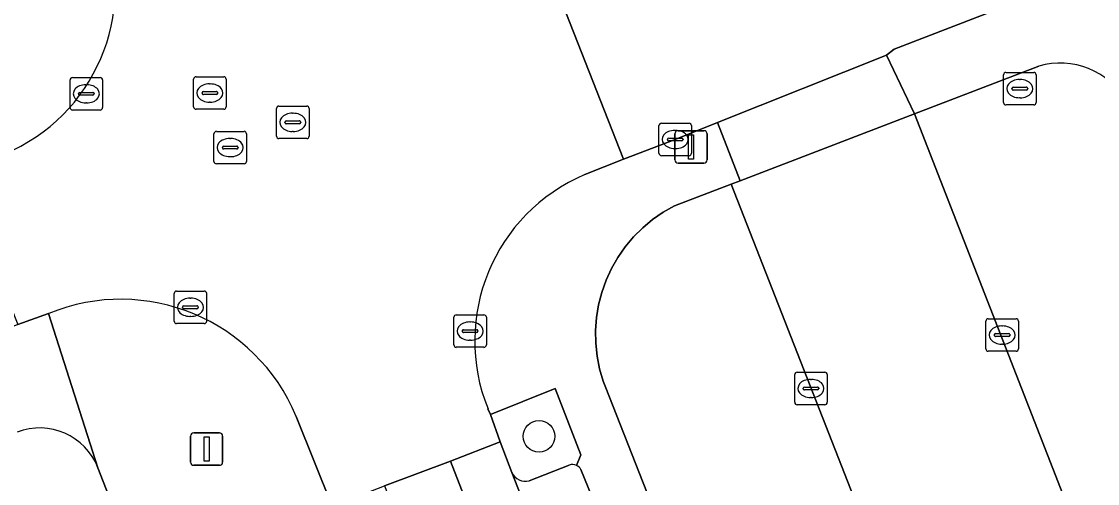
# Model space of a CAD drawing. Extents: x 159680 to 160786, y 387323 to 388340.
# Drawn here: x 160184.79 to 160217.9, y 387800.96 to 387815.18 of the extents above; entities that cross this region are included whole.
import ezdxf

# ---------------------------------------------------------------- set-up
doc = ezdxf.new("R2010")
doc.units = 0
for name, color, linetype in [('IMGEO_Boom', 7, 'Continuous'), ('IMGEO_Erf', 7, 'Continuous'), ('IMGEO_Groenvoorziening', 7, 'Continuous'), ('IMGEO_Kolk', 7, 'Continuous'), ('IMGEO_Lichtmast', 7, 'Continuous'), ('IMGEO_Parkeervlak_open', 7, 'Continuous'), ('IMGEO_Rijbaan_lokaal_gesloten', 7, 'Continuous'), ('IMGEO_Rijbaan_lokaal_open', 7, 'Continuous'), ('IMGEO_Rioolput', 7, 'Continuous'), ('IMGEO_Voetpad_open', 7, 'Continuous')]:
    doc.layers.add(name, color=color, linetype=linetype)

msp = doc.modelspace()

# ---------------------------------------------------------------- linework, layer by layer
at = {"layer": 'IMGEO_Boom'}
msp.add_circle((160200.714, 387802.414), 0.489, dxfattribs=at)
at = {"layer": 'IMGEO_Erf'}
msp.add_lwpolyline([(160206.17, 387752.701), (160187.14, 387801.445)], dxfattribs=at)
msp.add_arc((160185.345, 387800.744), 1.927, 21.3325, 111.187, dxfattribs=at)
at = {"layer": 'IMGEO_Groenvoorziening'}
for points in [[(160201.867, 387801.519), (160201.998, 387801.845), (160201.206, 387803.889), (160199.217, 387803.086)], [(160199.217, 387803.086), (160199.514, 387802.243), (160199.88, 387801.298)], [(160200.409, 387801.043), (160201.643, 387801.529)]]:
    msp.add_lwpolyline(points, dxfattribs=at)
for centre, radius, start, end in [((160201.743, 387801.25), 0.296, 65.217, 109.6707), ((160200.298, 387801.488), 0.459, 204.4651, 284.0629)]:
    msp.add_arc(centre, radius, start, end, dxfattribs=at)
at = {"layer": 'IMGEO_Kolk'}
for p, q in [((160186.28, 387812.533), (160186.28, 387813.385)), ((160186.355, 387813.459), (160187.207, 387813.459)), ((160187.281, 387813.385), (160187.281, 387812.533)), ((160215.011, 387812.691), (160215.011, 387813.543)), ((160215.086, 387813.617), (160215.938, 387813.617)), ((160215.499, 387813.397), (160215.524, 387813.397)), ((160216.012, 387813.543), (160216.012, 387812.691)), ((160186.582, 387813.002), (160186.98, 387813.002)), ((160186.768, 387813.239), (160186.793, 387813.239)), ((160215.27, 387813.111), (160215.27, 387813.123)), ((160215.708, 387813.074), (160215.31, 387813.074)), ((160215.313, 387813.16), (160215.711, 387813.16)), ((160215.754, 387813.123), (160215.754, 387813.111)), ((160186.539, 387812.953), (160186.539, 387812.965)), ((160186.977, 387812.916), (160186.579, 387812.916)), ((160186.791, 387812.679), (160186.766, 387812.679)), ((160187.023, 387812.965), (160187.023, 387812.953)), ((160215.522, 387812.837), (160215.497, 387812.837)), ((160187.207, 387812.459), (160186.355, 387812.459)), ((160215.938, 387812.617), (160215.086, 387812.617)), ((160204.48, 387812.053), (160205.332, 387812.053)), ((160204.405, 387811.127), (160204.405, 387811.979)), ((160204.893, 387811.833), (160204.918, 387811.833)), ((160205.406, 387811.979), (160205.406, 387811.127)), ((160204.664, 387811.547), (160204.664, 387811.559)), ((160205.102, 387811.51), (160204.704, 387811.51)), ((160204.707, 387811.596), (160205.105, 387811.596)), ((160205.148, 387811.559), (160205.148, 387811.547)), ((160205.332, 387811.053), (160204.48, 387811.053)), ((160204.916, 387811.273), (160204.891, 387811.273)), ((160189.484, 387805.96), (160189.484, 387806.812)), ((160189.559, 387806.886), (160190.411, 387806.886)), ((160190.485, 387806.812), (160190.485, 387805.96)), ((160189.743, 387806.38), (160189.743, 387806.392)), ((160189.786, 387806.429), (160190.184, 387806.429)), ((160189.972, 387806.666), (160189.997, 387806.666)), ((160190.227, 387806.392), (160190.227, 387806.38)), ((160190.181, 387806.343), (160189.783, 387806.343)), ((160189.995, 387806.106), (160189.97, 387806.106)), ((160198.092, 387805.228), (160198.092, 387806.08)), ((160198.167, 387806.154), (160199.019, 387806.154)), ((160199.093, 387806.08), (160199.093, 387805.228)), ((160214.542, 387806.032), (160215.394, 387806.032)), ((160190.411, 387805.886), (160189.559, 387805.886)), ((160198.58, 387805.934), (160198.605, 387805.934)), ((160214.467, 387805.106), (160214.467, 387805.958)), ((160214.955, 387805.812), (160214.98, 387805.812)), ((160215.468, 387805.958), (160215.468, 387805.106)), ((160198.351, 387805.648), (160198.351, 387805.66)), ((160198.789, 387805.611), (160198.391, 387805.611)), ((160198.394, 387805.697), (160198.792, 387805.697)), ((160198.603, 387805.374), (160198.578, 387805.374)), ((160198.835, 387805.66), (160198.835, 387805.648)), ((160214.726, 387805.526), (160214.726, 387805.538)), ((160215.164, 387805.489), (160214.766, 387805.489)), ((160214.769, 387805.575), (160215.167, 387805.575)), ((160215.21, 387805.538), (160215.21, 387805.526)), ((160199.019, 387805.154), (160198.167, 387805.154)), ((160214.978, 387805.252), (160214.953, 387805.252)), ((160215.394, 387805.032), (160214.542, 387805.032)), ((160208.657, 387804.387), (160209.509, 387804.387)), ((160208.582, 387803.461), (160208.582, 387804.313)), ((160209.07, 387804.167), (160209.095, 387804.167)), ((160209.583, 387804.313), (160209.583, 387803.461)), ((160208.841, 387803.881), (160208.841, 387803.893)), ((160209.279, 387803.844), (160208.881, 387803.844)), ((160208.884, 387803.93), (160209.282, 387803.93)), ((160209.325, 387803.893), (160209.325, 387803.881)), ((160209.509, 387803.387), (160208.657, 387803.387)), ((160209.093, 387803.607), (160209.068, 387803.607))]:
    msp.add_line(p, q, dxfattribs=at)
for points in [[(160186.28, 387812.533), (160186.28, 387813.385)], [(160186.355, 387813.459), (160187.207, 387813.459)], [(160187.281, 387813.385), (160187.281, 387812.533)], [(160215.011, 387812.691), (160215.011, 387813.543)], [(160215.086, 387813.617), (160215.938, 387813.617)], [(160216.012, 387813.543), (160216.012, 387812.691)], [(160187.207, 387812.459), (160186.355, 387812.459)], [(160215.938, 387812.617), (160215.086, 387812.617)], [(160204.48, 387812.053), (160205.332, 387812.053)], [(160204.405, 387811.127), (160204.405, 387811.979)], [(160205.406, 387811.979), (160205.406, 387811.127)], [(160205.332, 387811.053), (160204.48, 387811.053)], [(160189.484, 387805.96), (160189.484, 387806.812)], [(160189.559, 387806.886), (160190.411, 387806.886)], [(160190.485, 387806.812), (160190.485, 387805.96)], [(160198.092, 387805.228), (160198.092, 387806.08)], [(160198.167, 387806.154), (160199.019, 387806.154)], [(160199.093, 387806.08), (160199.093, 387805.228)], [(160214.542, 387806.032), (160215.394, 387806.032)], [(160190.411, 387805.886), (160189.559, 387805.886)], [(160214.467, 387805.106), (160214.467, 387805.958)], [(160215.468, 387805.958), (160215.468, 387805.106)], [(160199.019, 387805.154), (160198.167, 387805.154)], [(160215.394, 387805.032), (160214.542, 387805.032)], [(160208.657, 387804.387), (160209.509, 387804.387)], [(160208.582, 387803.461), (160208.582, 387804.313)], [(160209.583, 387804.313), (160209.583, 387803.461)], [(160209.509, 387803.387), (160208.657, 387803.387)]]:
    msp.add_lwpolyline(points, dxfattribs=at)
for centre, radius, start, end in [((160186.357, 387813.383), 0.0765, 91.552, 178.448), ((160186.357, 387813.383), 0.0765, 91.552, 178.448), ((160187.205, 387813.383), 0.0765, 1.552, 88.448), ((160187.205, 387813.383), 0.0765, 1.552, 88.448), ((160215.088, 387813.541), 0.0765, 91.552, 178.448), ((160215.088, 387813.541), 0.0765, 91.552, 178.448), ((160215.936, 387813.541), 0.0765, 1.552, 88.448), ((160215.936, 387813.541), 0.0765, 1.552, 88.448), ((160186.579, 387812.962), 0.0403, 85.8775, 175.7526), ((160186.984, 387812.964), 0.0386, 1.7309, 96.639), ((160215.31, 387813.12), 0.0403, 85.8775, 175.7526), ((160215.307, 387813.11), 0.0366, 178.938, 274.7102), ((160215.711, 387813.117), 0.043, 264.8664, 352.4533), ((160215.715, 387813.122), 0.0386, 1.7309, 96.639), ((160186.576, 387812.952), 0.0366, 178.938, 274.7102), ((160186.98, 387812.959), 0.043, 264.8664, 352.4533), ((160215.088, 387812.693), 0.0765, 181.552, 268.448), ((160215.088, 387812.693), 0.0765, 181.552, 268.448), ((160215.936, 387812.693), 0.0765, 271.552, 358.448), ((160215.936, 387812.693), 0.0765, 271.552, 358.448), ((160186.357, 387812.535), 0.0765, 181.552, 268.448), ((160186.357, 387812.535), 0.0765, 181.552, 268.448), ((160187.205, 387812.535), 0.0765, 271.552, 358.448), ((160187.205, 387812.535), 0.0765, 271.552, 358.448), ((160204.482, 387811.977), 0.0765, 91.552, 178.448), ((160204.482, 387811.977), 0.0765, 91.552, 178.448), ((160205.33, 387811.977), 0.0765, 1.552, 88.448), ((160205.33, 387811.977), 0.0765, 1.552, 88.448), ((160204.704, 387811.556), 0.0403, 85.8775, 175.7526), ((160204.701, 387811.546), 0.0366, 178.938, 274.7102), ((160205.105, 387811.553), 0.043, 264.8664, 352.4533), ((160205.109, 387811.558), 0.0386, 1.7309, 96.639), ((160204.482, 387811.129), 0.0765, 181.552, 268.448), ((160204.482, 387811.129), 0.0765, 181.552, 268.448), ((160205.33, 387811.129), 0.0765, 271.552, 358.448), ((160205.33, 387811.129), 0.0765, 271.552, 358.448), ((160189.561, 387806.81), 0.0765, 91.552, 178.448), ((160189.561, 387806.81), 0.0765, 91.552, 178.448), ((160190.409, 387806.81), 0.0765, 1.552, 88.448), ((160190.409, 387806.81), 0.0765, 1.552, 88.448), ((160189.783, 387806.389), 0.0403, 85.8775, 175.7526), ((160189.78, 387806.379), 0.0366, 178.938, 274.7102), ((160190.184, 387806.386), 0.043, 264.8664, 352.4533), ((160190.188, 387806.391), 0.0386, 1.7309, 96.639), ((160198.169, 387806.078), 0.0765, 91.552, 178.448), ((160198.169, 387806.078), 0.0765, 91.552, 178.448), ((160199.017, 387806.078), 0.0765, 1.552, 88.448), ((160199.017, 387806.078), 0.0765, 1.552, 88.448), ((160214.544, 387805.956), 0.0765, 91.552, 178.448), ((160214.544, 387805.956), 0.0765, 91.552, 178.448), ((160215.392, 387805.956), 0.0765, 1.552, 88.448), ((160215.392, 387805.956), 0.0765, 1.552, 88.448), ((160189.561, 387805.962), 0.0765, 181.552, 268.448), ((160189.561, 387805.962), 0.0765, 181.552, 268.448), ((160190.409, 387805.962), 0.0765, 271.552, 358.448), ((160190.409, 387805.962), 0.0765, 271.552, 358.448), ((160198.391, 387805.657), 0.0403, 85.8775, 175.7526), ((160198.388, 387805.647), 0.0366, 178.938, 274.7102), ((160198.792, 387805.654), 0.043, 264.8664, 352.4533), ((160198.796, 387805.659), 0.0386, 1.7309, 96.639), ((160214.766, 387805.535), 0.0403, 85.8775, 175.7526), ((160214.763, 387805.525), 0.0366, 178.938, 274.7102), ((160215.167, 387805.532), 0.043, 264.8664, 352.4533), ((160215.171, 387805.537), 0.0386, 1.7309, 96.639), ((160198.169, 387805.23), 0.0765, 181.552, 268.448), ((160198.169, 387805.23), 0.0765, 181.552, 268.448), ((160199.017, 387805.23), 0.0765, 271.552, 358.448), ((160199.017, 387805.23), 0.0765, 271.552, 358.448), ((160214.544, 387805.108), 0.0765, 181.552, 268.448), ((160214.544, 387805.108), 0.0765, 181.552, 268.448), ((160215.392, 387805.108), 0.0765, 271.552, 358.448), ((160215.392, 387805.108), 0.0765, 271.552, 358.448), ((160208.659, 387804.311), 0.0765, 91.552, 178.448), ((160208.659, 387804.311), 0.0765, 91.552, 178.448), ((160209.507, 387804.311), 0.0765, 1.552, 88.448), ((160209.507, 387804.311), 0.0765, 1.552, 88.448), ((160208.881, 387803.89), 0.0403, 85.8775, 175.7526), ((160208.878, 387803.88), 0.0366, 178.938, 274.7102), ((160209.282, 387803.887), 0.043, 264.8664, 352.4533), ((160209.286, 387803.892), 0.0386, 1.7309, 96.639), ((160208.659, 387803.463), 0.0765, 181.552, 268.448), ((160208.659, 387803.463), 0.0765, 181.552, 268.448), ((160209.507, 387803.463), 0.0765, 271.552, 358.448), ((160209.507, 387803.463), 0.0765, 271.552, 358.448)]:
    msp.add_arc(centre, radius, start, end, dxfattribs=at)
for centre, major_axis, ratio, start_param, end_param in [((160215.498, 387813.117), (-0.387, 0.002), 0.722429, 4.712389, 7.853982), ((160215.523, 387813.117), (-0.39, 0.002), 0.717154, 1.570796, 4.712389), ((160186.767, 387812.959), (-0.387, 0.002), 0.722429, 4.712389, 7.853982), ((160186.792, 387812.959), (-0.39, 0.002), 0.717154, 1.570796, 4.712389), ((160204.892, 387811.553), (-0.387, 0.002), 0.722429, 4.712389, 7.853982), ((160204.917, 387811.553), (-0.39, 0.002), 0.717154, 1.570796, 4.712389), ((160189.971, 387806.386), (-0.387, 0.002), 0.722429, 4.712389, 7.853982), ((160189.996, 387806.386), (-0.39, 0.002), 0.717154, 1.570796, 4.712389), ((160198.579, 387805.654), (-0.387, 0.002), 0.722429, 4.712389, 7.853982), ((160198.604, 387805.654), (-0.39, 0.002), 0.717154, 1.570796, 4.712389), ((160214.954, 387805.532), (-0.387, 0.002), 0.722429, 4.712389, 7.853982), ((160214.979, 387805.532), (-0.39, 0.002), 0.717154, 1.570796, 4.712389), ((160209.069, 387803.887), (-0.387, 0.002), 0.722429, 4.712389, 7.853982), ((160209.094, 387803.887), (-0.39, 0.002), 0.717154, 1.570796, 4.712389)]:
    msp.add_ellipse(centre, major_axis=major_axis, ratio=ratio, start_param=start_param, end_param=end_param, dxfattribs=at)
at = {"layer": 'IMGEO_Lichtmast'}
for p, q in [((160204.898, 387810.923), (160204.898, 387811.723)), ((160204.898, 387811.723), (160204.898, 387810.923)), ((160204.998, 387811.823), (160205.788, 387811.823)), ((160205.788, 387811.823), (160204.998, 387811.823)), ((160205.888, 387811.723), (160205.888, 387810.923)), ((160205.888, 387810.923), (160205.888, 387811.723)), ((160205.788, 387810.823), (160204.998, 387810.823)), ((160204.998, 387810.823), (160205.788, 387810.823)), ((160189.987, 387801.621), (160189.987, 387802.421)), ((160189.987, 387802.421), (160189.987, 387801.621)), ((160190.087, 387802.521), (160190.877, 387802.521)), ((160190.877, 387802.521), (160190.087, 387802.521)), ((160190.977, 387802.421), (160190.977, 387801.621)), ((160190.977, 387801.621), (160190.977, 387802.421)), ((160190.877, 387801.521), (160190.087, 387801.521)), ((160190.087, 387801.521), (160190.877, 387801.521))]:
    msp.add_line(p, q, dxfattribs=at)
for points in [[(160205.318, 387811.698), (160205.468, 387811.698), (160205.468, 387810.948), (160205.318, 387810.948), (160205.318, 387811.698)], [(160190.407, 387802.396), (160190.557, 387802.396), (160190.557, 387801.646), (160190.407, 387801.646), (160190.407, 387802.396)]]:
    msp.add_lwpolyline(points, dxfattribs=at)
for centre, start, end in [((160204.998, 387811.723), 90, 180), ((160204.998, 387811.723), 90, 180), ((160205.788, 387811.723), 0, 90), ((160205.788, 387811.723), 360, 90), ((160204.998, 387810.923), 180, 270), ((160204.998, 387810.923), 180, 270), ((160205.788, 387810.923), 270, 0), ((160205.788, 387810.923), 270, 0), ((160190.087, 387802.421), 90, 180), ((160190.087, 387802.421), 90, 180), ((160190.877, 387802.421), 0, 90), ((160190.877, 387802.421), 360, 90), ((160190.087, 387801.621), 180, 270), ((160190.087, 387801.621), 180, 270), ((160190.877, 387801.621), 270, 0), ((160190.877, 387801.621), 270, 0)]:
    msp.add_arc(centre, 0.1, start, end, dxfattribs=at)
at = {"layer": 'IMGEO_Parkeervlak_open'}
for points in [[(160216.1, 387813.81), (160212.27, 387812.341), (160236.59, 387749.958), (160237.892, 387746.716), (160244.03, 387731.105)], [(160231.13, 387747.595), (160230.188, 387750), (160206.623, 387810.174), (160204.882, 387809.506), (160204.537, 387809.311), (160204.21, 387809.086), (160203.905, 387808.832), (160203.623, 387808.553), (160203.368, 387808.249), (160203.141, 387807.924), (160202.944, 387807.579), (160202.778, 387807.219), (160202.646, 387806.845), (160202.547, 387806.461), (160202.483, 387806.069), (160202.454, 387805.674), (160202.461, 387805.277), (160202.503, 387804.882), (160202.58, 387804.493), (160202.691, 387804.113), (160202.748, 387803.957), (160223.951, 387750), (160224.963, 387747.426), (160228.512, 387748.846)], [(160201.643, 387801.529), (160200.409, 387801.043)], [(160199.88, 387801.298), (160221.396, 387746.23)], [(160207.401, 387784.483), (160208.486, 387784.912), (160202.545, 387800.063), (160202.004, 387801.388)]]:
    msp.add_lwpolyline(points, dxfattribs=at)
for centre, radius, start, end in [((160216.763, 387811.595), 2.312, 29.3461, 106.6681), ((160201.743, 387801.25), 0.296, 65.217, 109.6707), ((160201.742, 387801.251), 0.296, 27.6256, 64.9394), ((160200.298, 387801.488), 0.459, 204.4651, 284.0629)]:
    msp.add_arc(centre, radius, start, end, dxfattribs=at)
at = {"layer": 'IMGEO_Rijbaan_lokaal_gesloten'}
msp.add_lwpolyline([(160199.88, 387801.298), (160199.514, 387802.243), (160197.99, 387801.653), (160205.298, 387782.827), (160220.37, 387744.173), (160221.953, 387744.811), (160221.396, 387746.23)], close=True, dxfattribs=at)
at = {"layer": 'IMGEO_Rijbaan_lokaal_open'}
for points in [[(160354.228, 387839.686), (160349.958, 387839.416), (160329.439, 387838.117), (160324.666, 387837.815), (160317.074, 387837.334), (160266.183, 387833.964), (160245.208, 387832.575), (160240.867, 387832.288), (160223.948, 387826.779), (160209.059, 387820.866), (160204.164, 387818.945), (160200.731, 387817.531), (160203.311, 387810.942), (160204.906, 387811.553), (160206.204, 387812.07), (160211.413, 387814.145), (160211.647, 387814.331), (160217.867, 387816.742), (160222.756, 387818.637), (160224.129, 387819.169), (160231.248, 387822.058)], [(160203.311, 387810.942), (160200.731, 387817.531), (160199.678, 387817.097)], [(160184.267, 387811.111), (160182.817, 387810.516), (160184.676, 387805.859), (160185.622, 387806.196)], [(160202.123, 387810.471), (160203.311, 387810.942)], [(160193.241, 387803.027), (160194.351, 387800.269), (160195.962, 387800.895), (160197.99, 387801.653), (160199.514, 387802.243), (160199.217, 387803.086), (160199.143, 387803.259)]]:
    msp.add_lwpolyline(points, dxfattribs=at)
for points in [[(160212.27, 387812.341), (160206.907, 387810.283), (160206.623, 387810.174), (160230.188, 387750), (160231.13, 387747.595), (160232.413, 387744.322), (160249.608, 387700.47), (160255.152, 387702.491), (160254.947, 387703.026), (160247.387, 387722.691), (160247.287, 387722.951), (160244.497, 387729.958), (160244.03, 387731.105), (160237.892, 387746.716), (160236.59, 387749.958)], [(160197.99, 387801.653), (160195.962, 387800.895), (160218.348, 387743.414), (160220.37, 387744.173), (160205.298, 387782.827)]]:
    msp.add_lwpolyline(points, close=True, dxfattribs=at)
for centre, radius, start, end in [((160182.126, 387816.228), 5.547, 292.7102, 20.9082), ((160204.3, 387805.35), 5.564, 113.027, 202.0722), ((160187.839, 387800.782), 5.85, 22.5668, 112.2651)]:
    msp.add_arc(centre, radius, start, end, dxfattribs=at)
at = {"layer": 'IMGEO_Rioolput'}
for p, q in [((160190.084, 387812.557), (160190.084, 387813.409)), ((160190.159, 387813.483), (160191.011, 387813.483)), ((160191.085, 387813.409), (160191.085, 387812.557)), ((160190.343, 387812.977), (160190.343, 387812.989)), ((160190.386, 387813.026), (160190.784, 387813.026)), ((160190.572, 387813.263), (160190.597, 387813.263)), ((160190.827, 387812.989), (160190.827, 387812.977)), ((160190.781, 387812.94), (160190.383, 387812.94)), ((160190.595, 387812.703), (160190.57, 387812.703)), ((160191.011, 387812.483), (160190.159, 387812.483)), ((160192.636, 387811.654), (160192.636, 387812.506)), ((160192.711, 387812.58), (160193.563, 387812.58)), ((160193.124, 387812.36), (160193.149, 387812.36)), ((160193.637, 387812.506), (160193.637, 387811.654)), ((160192.895, 387812.074), (160192.895, 387812.086)), ((160193.333, 387812.037), (160192.935, 387812.037)), ((160192.938, 387812.123), (160193.336, 387812.123)), ((160193.379, 387812.086), (160193.379, 387812.074)), ((160190.71, 387810.877), (160190.71, 387811.729)), ((160190.785, 387811.803), (160191.637, 387811.803)), ((160191.711, 387811.729), (160191.711, 387810.877)), ((160193.147, 387811.8), (160193.122, 387811.8)), ((160191.012, 387811.346), (160191.41, 387811.346)), ((160191.198, 387811.583), (160191.223, 387811.583)), ((160193.563, 387811.58), (160192.711, 387811.58)), ((160190.969, 387811.297), (160190.969, 387811.309)), ((160191.407, 387811.26), (160191.009, 387811.26)), ((160191.221, 387811.023), (160191.196, 387811.023)), ((160191.453, 387811.309), (160191.453, 387811.297)), ((160191.637, 387810.803), (160190.785, 387810.803))]:
    msp.add_line(p, q, dxfattribs=at)
for points in [[(160190.084, 387812.557), (160190.084, 387813.409)], [(160190.159, 387813.483), (160191.011, 387813.483)], [(160191.085, 387813.409), (160191.085, 387812.557)], [(160191.011, 387812.483), (160190.159, 387812.483)], [(160192.636, 387811.654), (160192.636, 387812.506)], [(160192.711, 387812.58), (160193.563, 387812.58)], [(160193.637, 387812.506), (160193.637, 387811.654)], [(160190.71, 387810.877), (160190.71, 387811.729)], [(160190.785, 387811.803), (160191.637, 387811.803)], [(160191.711, 387811.729), (160191.711, 387810.877)], [(160193.563, 387811.58), (160192.711, 387811.58)], [(160191.637, 387810.803), (160190.785, 387810.803)]]:
    msp.add_lwpolyline(points, dxfattribs=at)
for centre, radius, start, end in [((160190.161, 387813.407), 0.0765, 91.552, 178.448), ((160190.161, 387813.407), 0.0765, 91.552, 178.448), ((160191.009, 387813.407), 0.0765, 1.552, 88.448), ((160191.009, 387813.407), 0.0765, 1.552, 88.448), ((160190.383, 387812.986), 0.0403, 85.8775, 175.7526), ((160190.788, 387812.988), 0.0386, 1.7309, 96.639), ((160190.38, 387812.976), 0.0366, 178.938, 274.7102), ((160190.784, 387812.983), 0.043, 264.8664, 352.4533), ((160190.161, 387812.559), 0.0765, 181.552, 268.448), ((160190.161, 387812.559), 0.0765, 181.552, 268.448), ((160191.009, 387812.559), 0.0765, 271.552, 358.448), ((160191.009, 387812.559), 0.0765, 271.552, 358.448), ((160192.713, 387812.504), 0.0765, 91.552, 178.448), ((160192.713, 387812.504), 0.0765, 91.552, 178.448), ((160193.561, 387812.504), 0.0765, 1.552, 88.448), ((160193.561, 387812.504), 0.0765, 1.552, 88.448), ((160192.935, 387812.083), 0.0403, 85.8775, 175.7526), ((160192.932, 387812.073), 0.0366, 178.938, 274.7102), ((160193.336, 387812.08), 0.043, 264.8664, 352.4533), ((160193.34, 387812.085), 0.0386, 1.7309, 96.639), ((160190.787, 387811.727), 0.0765, 91.552, 178.448), ((160190.787, 387811.727), 0.0765, 91.552, 178.448), ((160191.635, 387811.727), 0.0765, 1.552, 88.448), ((160191.635, 387811.727), 0.0765, 1.552, 88.448), ((160191.009, 387811.306), 0.0403, 85.8775, 175.7526), ((160191.414, 387811.308), 0.0386, 1.7309, 96.639), ((160192.713, 387811.656), 0.0765, 181.552, 268.448), ((160192.713, 387811.656), 0.0765, 181.552, 268.448), ((160193.561, 387811.656), 0.0765, 271.552, 358.448), ((160193.561, 387811.656), 0.0765, 271.552, 358.448), ((160191.006, 387811.296), 0.0366, 178.938, 274.7102), ((160191.41, 387811.303), 0.043, 264.8664, 352.4533), ((160190.787, 387810.879), 0.0765, 181.552, 268.448), ((160190.787, 387810.879), 0.0765, 181.552, 268.448), ((160191.635, 387810.879), 0.0765, 271.552, 358.448), ((160191.635, 387810.879), 0.0765, 271.552, 358.448)]:
    msp.add_arc(centre, radius, start, end, dxfattribs=at)
for centre, major_axis, ratio, start_param, end_param in [((160190.571, 387812.983), (-0.387, 0.002), 0.722429, 4.712389, 7.853982), ((160190.596, 387812.983), (-0.39, 0.002), 0.717154, 1.570796, 4.712389), ((160193.123, 387812.08), (-0.387, 0.002), 0.722429, 4.712389, 7.853982), ((160193.148, 387812.08), (-0.39, 0.002), 0.717154, 1.570796, 4.712389), ((160191.197, 387811.303), (-0.387, 0.002), 0.722429, 4.712389, 7.853982), ((160191.222, 387811.303), (-0.39, 0.002), 0.717154, 1.570796, 4.712389)]:
    msp.add_ellipse(centre, major_axis=major_axis, ratio=ratio, start_param=start_param, end_param=end_param, dxfattribs=at)
at = {"layer": 'IMGEO_Voetpad_open'}
for points in [[(160218.779, 387812.728), (160223.915, 387799.443), (160224.599, 387799.488), (160220.267, 387810.716), (160217.867, 387816.742), (160211.647, 387814.331), (160211.413, 387814.145), (160212.27, 387812.341), (160216.1, 387813.81)], [(160223.951, 387750), (160202.748, 387803.957), (160202.691, 387804.113), (160202.58, 387804.493), (160202.503, 387804.882), (160202.461, 387805.277), (160202.454, 387805.674), (160202.483, 387806.069), (160202.547, 387806.461), (160202.646, 387806.845), (160202.778, 387807.219), (160202.944, 387807.579), (160203.141, 387807.924), (160203.368, 387808.249), (160203.623, 387808.553), (160203.905, 387808.832), (160204.21, 387809.086), (160204.537, 387809.311), (160204.882, 387809.506), (160206.623, 387810.174), (160206.907, 387810.283), (160206.204, 387812.07), (160204.906, 387811.553), (160203.311, 387810.942), (160202.123, 387810.471)], [(160187.14, 387801.445), (160185.622, 387806.196), (160184.676, 387805.859), (160181.98, 387804.754), (160176.255, 387802.637), (160173.627, 387801.587), (160161.273, 387796.65), (160161.016, 387796.549)], [(160185.622, 387806.196), (160187.14, 387801.445), (160206.17, 387752.701)], [(160199.143, 387803.259), (160199.217, 387803.086), (160201.206, 387803.889), (160201.998, 387801.845), (160201.867, 387801.519)], [(160194.394, 387800.097), (160194.351, 387800.269), (160193.241, 387803.027)], [(160202.004, 387801.388), (160202.545, 387800.063), (160208.486, 387784.912), (160207.401, 387784.483)]]:
    msp.add_lwpolyline(points, dxfattribs=at)
msp.add_lwpolyline([(160212.27, 387812.341), (160211.413, 387814.145), (160206.204, 387812.07), (160206.907, 387810.283)], close=True, dxfattribs=at)
for centre, radius, start, end in [((160182.126, 387816.228), 5.547, 292.7102, 20.9082), ((160216.763, 387811.595), 2.312, 29.3461, 106.6681), ((160204.3, 387805.35), 5.564, 113.027, 202.0722), ((160187.839, 387800.782), 5.85, 22.5668, 112.2651), ((160185.345, 387800.744), 1.927, 21.3325, 111.187), ((160201.742, 387801.251), 0.296, 27.6256, 64.9394)]:
    msp.add_arc(centre, radius, start, end, dxfattribs=at)

doc.saveas('drawing.dxf')
